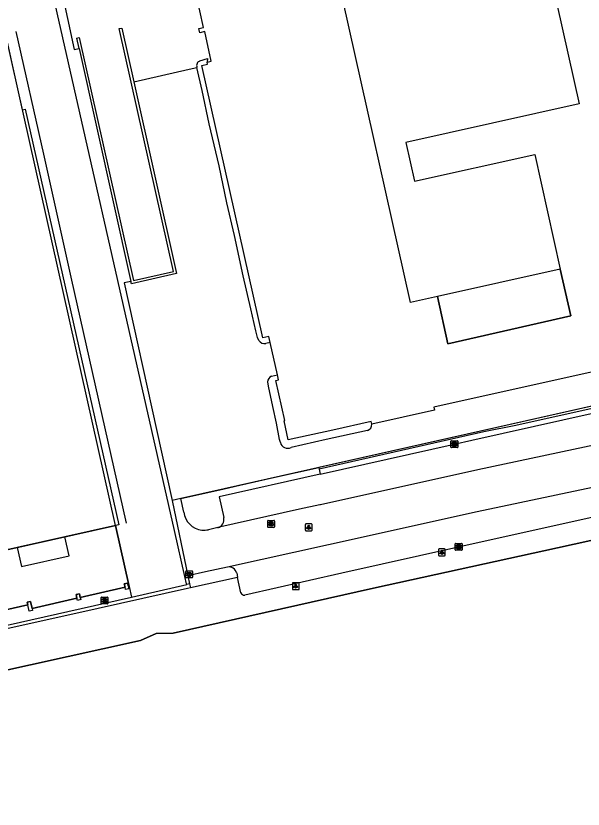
# Model space of a CAD drawing. Extents: x 160806 to 161707, y 383697 to 384148.
# Drawn here: x 161561.9 to 161645.1, y 383822 to 383938.2 of the extents above; entities that cross this region are included whole.
import ezdxf

# ---------------------------------------------------------------- set-up
doc = ezdxf.new("R2010")
doc.units = 0
for name, color, linetype in [('IMGEO_Brandkraan', 7, 'Continuous'), ('IMGEO_Grasland_overig', 7, 'Continuous'), ('IMGEO_Hek', 7, 'Continuous'), ('IMGEO_Kolk', 7, 'Continuous'), ('IMGEO_Lichtpunt', 7, 'Continuous'), ('IMGEO_Lijnafwatering', 7, 'Continuous'), ('IMGEO_Muur', 7, 'Continuous'), ('IMGEO_Pand', 7, 'Continuous'), ('IMGEO_Pand_overbouw', 7, 'Continuous'), ('IMGEO_Parkeervlak_open', 7, 'Continuous'), ('IMGEO_Rijbaan_lokaal_gesloten', 7, 'Continuous'), ('IMGEO_Rijbaan_lokaal_open', 7, 'Continuous'), ('IMGEO_Rioolput', 7, 'Continuous'), ('IMGEO_Spoorbaan_halfverhard', 7, 'Continuous'), ('IMGEO_Verkeerseiland_open', 7, 'Continuous'), ('IMGEO_Voetpad_open', 7, 'Continuous')]:
    doc.layers.add(name, color=color, linetype=linetype)

msp = doc.modelspace()

# ---------------------------------------------------------------- linework, layer by layer
at = {"layer": 'IMGEO_Brandkraan'}
for p, q in [((161574.43, 383852.12), (161574.43, 383852.97)), ((161574.51, 383853.05), (161575.36, 383853.05)), ((161574.92, 383852.83), (161574.94, 383852.83)), ((161574.94, 383852.27), (161574.92, 383852.27)), ((161575.43, 383852.97), (161575.43, 383852.12)), ((161575.36, 383852.05), (161574.51, 383852.05))]:
    msp.add_line(p, q, dxfattribs=at)
for points in [[(161574.43, 383852.12), (161574.43, 383852.97)], [(161574.51, 383853.05), (161575.36, 383853.05)], [(161574.78, 383852.75), (161574.78, 383852.35), (161574.99, 383852.35)], [(161575.01, 383852.75), (161574.78, 383852.75)], [(161574.96, 383852.67), (161574.9, 383852.67), (161574.9, 383852.59)], [(161574.9, 383852.59), (161574.96, 383852.59)], [(161574.97, 383852.51), (161574.9, 383852.51), (161574.9, 383852.43)], [(161574.9, 383852.43), (161574.97, 383852.43)], [(161575.43, 383852.97), (161575.43, 383852.12)], [(161575.36, 383852.05), (161574.51, 383852.05)]]:
    msp.add_lwpolyline(points, dxfattribs=at)
for centre, radius, start, end in [((161574.51, 383852.97), 0.0765, 91.552, 178.448), ((161574.51, 383852.97), 0.0765, 91.552, 178.448), ((161574.51, 383852.12), 0.0765, 181.552, 268.448), ((161574.51, 383852.12), 0.0765, 181.552, 268.448), ((161574.96, 383852.63), 0.0379, 267.8285, 90.9355), ((161574.97, 383852.47), 0.0404, 269.8759, 90.5077), ((161575, 383852.6), 0.251, 268.6676, 293.5347), ((161575.01, 383852.6), 0.145, 59.4692, 91.5367), ((161575.04, 383852.65), 0.0922, 285.5137, 58.1501), ((161575.04, 383852.46), 0.105, 301.3115, 78.989), ((161575.36, 383852.97), 0.0765, 1.552, 88.448), ((161575.36, 383852.97), 0.0765, 1.552, 88.448), ((161575.36, 383852.12), 0.0765, 271.552, 358.448), ((161575.36, 383852.12), 0.0765, 271.552, 358.448)]:
    msp.add_arc(centre, radius, start, end, dxfattribs=at)
for centre, major_axis, ratio, start_param, end_param in [((161574.92, 383852.55), (-0.387, 0.002), 0.722429, 4.712389, 7.853982), ((161574.94, 383852.55), (-0.39, 0.002), 0.717154, 1.570796, 4.712389)]:
    msp.add_ellipse(centre, major_axis=major_axis, ratio=ratio, start_param=start_param, end_param=end_param, dxfattribs=at)
at = {"layer": 'IMGEO_Grasland_overig'}
msp.add_lwpolyline([(161679.42, 383891.49), (161680.16, 383888.17), (161675.6, 383887.15), (161635.2, 383878.16), (161630.53, 383877.23), (161606.36, 383871.77)], dxfattribs=at)
at = {"layer": 'IMGEO_Hek'}
for points in [[(161579.23, 383928.53), (161587.34, 383930.38)], [(161587.34, 383930.38), (161588.48, 383930.64)], [(161679.42, 383891.49), (161674.77, 383890.45), (161675.41, 383887.57), (161592.48, 383868.91)], [(161468.35, 383821.97), (161470.02, 383822.35), (161472.63, 383822.88), (161475.02, 383823.37), (161479.93, 383824.47), (161509.27, 383830.94), (161514.22, 383832.04), (161521.64, 383833.72), (161580.2, 383846.69), (161582.51, 383847.69), (161585.01, 383847.75), (161614.34, 383854.33), (161641.3, 383860.27), (161651.06, 383862.41), (161662.5, 383864.89), (161670.59, 383866.67), (161682.93, 383869.38), (161687.73, 383870.45), (161692.46, 383871.91), (161696.17, 383872.74)], [(161592.48, 383868.91), (161585.94, 383867.43)]]:
    msp.add_lwpolyline(points, dxfattribs=at)
at = {"layer": 'IMGEO_Kolk'}
for p, q in [((161625.68, 383875.02), (161625.68, 383875.87)), ((161625.76, 383875.94), (161626.61, 383875.94)), ((161626.17, 383875.72), (161626.2, 383875.72)), ((161626.69, 383875.87), (161626.69, 383875.02)), ((161626.61, 383874.94), (161625.76, 383874.94)), ((161626.19, 383875.16), (161626.17, 383875.16)), ((161626.32, 383859.97), (161626.32, 383860.82)), ((161626.4, 383860.89), (161627.25, 383860.89)), ((161626.81, 383860.67), (161626.84, 383860.67)), ((161627.33, 383860.82), (161627.33, 383859.97)), ((161627.25, 383859.89), (161626.4, 383859.89)), ((161626.83, 383860.11), (161626.81, 383860.11)), ((161586.83, 383855.95), (161586.83, 383856.8)), ((161586.91, 383856.87), (161587.76, 383856.87)), ((161587.83, 383856.8), (161587.83, 383855.95)), ((161587.76, 383855.87), (161586.91, 383855.87)), ((161587.32, 383856.65), (161587.35, 383856.65)), ((161587.34, 383856.09), (161587.32, 383856.09))]:
    msp.add_line(p, q, dxfattribs=at)
for points in [[(161625.68, 383875.02), (161625.68, 383875.87)], [(161625.76, 383875.94), (161626.61, 383875.94)], [(161626, 383875.64), (161626.13, 383875.64), (161626.13, 383875.49), (161626.26, 383875.64), (161626.42, 383875.64), (161626.28, 383875.49), (161626.43, 383875.24), (161626.28, 383875.24), (161626.19, 383875.41), (161626.13, 383875.34), (161626.13, 383875.24), (161626, 383875.24), (161626, 383875.64)], [(161626.69, 383875.87), (161626.69, 383875.02)], [(161626.61, 383874.94), (161625.76, 383874.94)], [(161626.32, 383859.97), (161626.32, 383860.82)], [(161626.4, 383860.89), (161627.25, 383860.89)], [(161626.64, 383860.59), (161626.77, 383860.59), (161626.77, 383860.44), (161626.9, 383860.59), (161627.06, 383860.59), (161626.92, 383860.44), (161627.07, 383860.19), (161626.92, 383860.19), (161626.83, 383860.36), (161626.77, 383860.29), (161626.77, 383860.19), (161626.64, 383860.19), (161626.64, 383860.59)], [(161627.33, 383860.82), (161627.33, 383859.97)], [(161627.25, 383859.89), (161626.4, 383859.89)], [(161586.83, 383855.95), (161586.83, 383856.8)], [(161586.91, 383856.87), (161587.76, 383856.87)], [(161587.83, 383856.8), (161587.83, 383855.95)], [(161587.76, 383855.87), (161586.91, 383855.87)], [(161587.15, 383856.57), (161587.28, 383856.57), (161587.28, 383856.42), (161587.41, 383856.57), (161587.57, 383856.57), (161587.42, 383856.42), (161587.58, 383856.17), (161587.42, 383856.17), (161587.34, 383856.34), (161587.28, 383856.27), (161587.28, 383856.17), (161587.15, 383856.17), (161587.15, 383856.57)]]:
    msp.add_lwpolyline(points, dxfattribs=at)
for centre, start, end in [((161625.76, 383875.87), 91.552, 178.448), ((161625.76, 383875.87), 91.552, 178.448), ((161626.61, 383875.87), 1.552, 88.448), ((161626.61, 383875.87), 1.552, 88.448), ((161625.76, 383875.02), 181.552, 268.448), ((161625.76, 383875.02), 181.552, 268.448), ((161626.61, 383875.02), 271.552, 358.448), ((161626.61, 383875.02), 271.552, 358.448), ((161626.4, 383860.82), 91.552, 178.448), ((161626.4, 383860.82), 91.552, 178.448), ((161627.25, 383860.82), 1.552, 88.448), ((161627.25, 383860.82), 1.552, 88.448), ((161626.4, 383859.97), 181.552, 268.448), ((161626.4, 383859.97), 181.552, 268.448), ((161627.25, 383859.97), 271.552, 358.448), ((161627.25, 383859.97), 271.552, 358.448), ((161586.91, 383856.8), 91.552, 178.448), ((161586.91, 383856.8), 91.552, 178.448), ((161587.76, 383856.8), 1.552, 88.448), ((161587.76, 383856.8), 1.552, 88.448), ((161586.91, 383855.95), 181.552, 268.448), ((161586.91, 383855.95), 181.552, 268.448), ((161587.76, 383855.95), 271.552, 358.448), ((161587.76, 383855.95), 271.552, 358.448)]:
    msp.add_arc(centre, 0.0765, start, end, dxfattribs=at)
for centre, major_axis, ratio, start_param, end_param in [((161626.17, 383875.44), (-0.387, 0.002), 0.722429, 4.712389, 7.853982), ((161626.2, 383875.44), (-0.39, 0.002), 0.717154, 1.570796, 4.712389), ((161626.81, 383860.39), (-0.387, 0.002), 0.722429, 4.712389, 7.853982), ((161626.84, 383860.39), (-0.39, 0.002), 0.717154, 1.570796, 4.712389), ((161587.32, 383856.37), (-0.387, 0.002), 0.722429, 4.712389, 7.853982), ((161587.34, 383856.37), (-0.39, 0.002), 0.717154, 1.570796, 4.712389)]:
    msp.add_ellipse(centre, major_axis=major_axis, ratio=ratio, start_param=start_param, end_param=end_param, dxfattribs=at)
at = {"layer": 'IMGEO_Lichtpunt'}
for p, q in [((161605.26, 383863.76), (161604.45, 383863.76)), ((161605.26, 383863.76), (161604.45, 383863.76)), ((161604.35, 383863.66), (161604.35, 383862.86)), ((161604.35, 383863.66), (161604.35, 383862.86)), ((161604.45, 383862.76), (161605.26, 383862.76)), ((161604.45, 383862.76), (161605.26, 383862.76)), ((161605.35, 383862.86), (161605.35, 383863.66)), ((161605.35, 383862.86), (161605.35, 383863.66)), ((161623.85, 383859.99), (161623.85, 383859.18)), ((161623.85, 383859.99), (161623.85, 383859.18)), ((161624.76, 383860.09), (161623.95, 383860.09)), ((161624.76, 383860.09), (161623.95, 383860.09)), ((161624.85, 383859.18), (161624.85, 383859.99)), ((161624.85, 383859.18), (161624.85, 383859.99)), ((161623.95, 383859.09), (161624.76, 383859.09)), ((161623.95, 383859.09), (161624.76, 383859.09)), ((161602.45, 383855.05), (161602.45, 383854.24)), ((161602.45, 383855.05), (161602.45, 383854.24)), ((161603.36, 383855.15), (161602.55, 383855.15)), ((161603.36, 383855.15), (161602.55, 383855.15)), ((161603.45, 383854.24), (161603.45, 383855.05)), ((161603.45, 383854.24), (161603.45, 383855.05)), ((161602.55, 383854.15), (161603.36, 383854.15)), ((161602.55, 383854.15), (161603.36, 383854.15))]:
    msp.add_line(p, q, dxfattribs=at)
for points in [[(161604.73, 383863.33), (161604.77, 383863.3), (161604.58, 383863.04), (161604.54, 383863.07), (161604.73, 383863.33)], [(161604.83, 383863.28), (161604.88, 383863.28), (161604.88, 383862.96), (161604.83, 383862.96), (161604.83, 383863.28)], [(161604.94, 383863.3), (161604.98, 383863.33), (161605.16, 383863.06), (161605.13, 383863.04), (161604.94, 383863.3)], [(161624.23, 383859.65), (161624.27, 383859.63), (161624.08, 383859.36), (161624.04, 383859.39), (161624.23, 383859.65)], [(161624.33, 383859.61), (161624.38, 383859.61), (161624.38, 383859.28), (161624.33, 383859.28), (161624.33, 383859.61)], [(161624.44, 383859.63), (161624.48, 383859.65), (161624.67, 383859.39), (161624.63, 383859.36), (161624.44, 383859.63)], [(161602.83, 383854.71), (161602.87, 383854.69), (161602.68, 383854.42), (161602.64, 383854.45), (161602.83, 383854.71)], [(161602.93, 383854.67), (161602.98, 383854.67), (161602.98, 383854.34), (161602.93, 383854.34), (161602.93, 383854.67)], [(161603.04, 383854.69), (161603.08, 383854.71), (161603.27, 383854.45), (161603.23, 383854.42), (161603.04, 383854.69)]]:
    msp.add_lwpolyline(points, dxfattribs=at)
for centre in [(161604.85, 383863.46), (161624.35, 383859.79), (161602.95, 383854.85)]:
    msp.add_circle(centre, 0.0994, dxfattribs=at)
for centre, start, end in [((161604.45, 383863.66), 90, 180), ((161604.45, 383863.66), 90, 180), ((161605.26, 383863.66), 0, 90), ((161605.26, 383863.66), 0, 90), ((161604.45, 383862.86), 180, 270), ((161604.45, 383862.86), 180, 270), ((161605.26, 383862.86), 270, 0), ((161605.26, 383862.86), 270, 360), ((161623.95, 383859.99), 90, 180), ((161623.95, 383859.99), 90, 180), ((161623.95, 383859.18), 180, 270), ((161623.95, 383859.18), 180, 270), ((161624.76, 383859.99), 0, 90), ((161624.76, 383859.99), 0, 90), ((161624.76, 383859.18), 270, 0), ((161624.76, 383859.18), 270, 360), ((161602.55, 383855.05), 90, 180), ((161602.55, 383855.05), 90, 180), ((161603.36, 383855.05), 0, 90), ((161603.36, 383855.05), 0, 90), ((161602.55, 383854.24), 180, 270), ((161602.55, 383854.24), 180, 270), ((161603.36, 383854.24), 270, 0), ((161603.36, 383854.24), 270, 360)]:
    msp.add_arc(centre, 0.0946, start, end, dxfattribs=at)
at = {"layer": 'IMGEO_Lijnafwatering'}
for points in [[(161561.94, 383935.92), (161565.98, 383917.91)], [(161565.98, 383917.91), (161570.02, 383899.9)], [(161570.02, 383899.9), (161574.06, 383881.88)], [(161574.06, 383881.88), (161578.1, 383863.87)]]:
    msp.add_lwpolyline(points, dxfattribs=at)
at = {"layer": 'IMGEO_Muur'}
for points in [[(161571.2, 383933.39), (161570.86, 383934.93), (161571.24, 383935.01), (161579.17, 383899.41), (161585.03, 383900.73), (161577.1, 383936.33), (161577.48, 383936.41), (161579.23, 383928.53), (161585.49, 383900.44), (161578.87, 383898.94), (161578.8, 383899.28)], [(161571.2, 383933.39), (161578.8, 383899.28)]]:
    msp.add_lwpolyline(points, dxfattribs=at)
at = {"layer": 'IMGEO_Pand'}
for points in [[(161636.5, 383961.13), (161636.09, 383962.97), (161636.41, 383963.04), (161651.22, 383966.25), (161651.27, 383966.42), (161651.78, 383966.53), (161668.64, 383890.98), (161623.2, 383880.84), (161623.29, 383880.41), (161614.09, 383878.36)], [(161623.44, 383958.29), (161623.37, 383957.85), (161621.58, 383957.44), (161621.54, 383957.6), (161621, 383957.49), (161621.67, 383954.37), (161611.74, 383952.15), (161614.13, 383941.48), (161639.59, 383947.17), (161644.47, 383925.3), (161619.07, 383919.63), (161620.34, 383913.95), (161637.99, 383917.89), (161641.71, 383901.08), (161643.24, 383894.24), (161628.45, 383890.85), (161625.24, 383890.14), (161623.7, 383897.09), (161619.74, 383896.21), (161609.84, 383940.58), (161607.46, 383951.24), (161602.24, 383950.07), (161601.47, 383953.49)], [(161589.98, 383931.4), (161590.58, 383931.54), (161589.61, 383935.88), (161588.9, 383935.72), (161588.76, 383936.35), (161589.45, 383936.5), (161588.35, 383941.43), (161587.64, 383941.27), (161587.51, 383941.85), (161588.22, 383942.01), (161587.59, 383944.8), (161586.89, 383944.65), (161585.58, 383950.54), (161585.41, 383951.29), (161585.28, 383951.89), (161585.77, 383952.01), (161585.83, 383951.77), (161600.38, 383955.02), (161600.46, 383955.27), (161601.05, 383955.4), (161601.47, 383953.49)], [(161555.97, 383953.71), (161556.3, 383953.97), (161562.87, 383924.4), (161563.33, 383924.5), (161577.03, 383863.63), (161576.54, 383863.52)], [(161599.21, 383890.34), (161599.02, 383891.21), (161598.11, 383891.01), (161589.21, 383930.91), (161590.04, 383931.09), (161589.98, 383931.4)], [(161600.26, 383885.61), (161599.21, 383890.34)], [(161614.09, 383878.36), (161614, 383878.75), (161608.38, 383877.49), (161601.85, 383876.07), (161601.23, 383878.87), (161601.34, 383878.89), (161600.04, 383884.79), (161600.43, 383884.88), (161600.26, 383885.61)], [(161569.11, 383861.86), (161576.54, 383863.52)], [(161562.15, 383860.31), (161569.11, 383861.86)], [(161555.04, 383858.72), (161562.15, 383860.31)], [(161578.44, 383854.59), (161578.32, 383855.1), (161577.83, 383854.99), (161577.95, 383854.48)], [(161578.44, 383854.59), (161578.52, 383854.25), (161578.03, 383854.14), (161577.95, 383854.48)], [(161571.38, 383852.98), (161571.26, 383853.52), (161570.77, 383853.41), (161570.89, 383852.87)], [(161564.31, 383851.38), (161564.09, 383852.4), (161563.6, 383852.29), (161563.68, 383851.9)], [(161571.38, 383852.98), (161571.44, 383852.67), (161570.96, 383852.56), (161570.89, 383852.87)], [(161564.31, 383851.38), (161564.38, 383851.08), (161563.89, 383850.97), (161563.68, 383851.9)]]:
    msp.add_lwpolyline(points, dxfattribs=at)
at = {"layer": 'IMGEO_Pand_overbouw'}
for points in [[(161576.54, 383863.52), (161556.3, 383953.97), (161403.92, 383918.87), (161417.58, 383859.04), (161456.54, 383836.68)], [(161641.71, 383901.08), (161623.7, 383897.09), (161625.24, 383890.14), (161628.45, 383890.85), (161643.24, 383894.24)], [(161528.36, 383844.42), (161543.32, 383847.77), (161543.43, 383847.3), (161563.68, 383851.9), (161563.6, 383852.29), (161564.09, 383852.4), (161564.31, 383851.38), (161570.89, 383852.87), (161570.77, 383853.41), (161571.26, 383853.52), (161571.38, 383852.98), (161577.95, 383854.48), (161577.83, 383854.99), (161578.32, 383855.1), (161578.44, 383854.59), (161578.52, 383854.25), (161578.53, 383854.61), (161576.54, 383863.52), (161569.11, 383861.86), (161562.15, 383860.31), (161555.04, 383858.72), (161548.06, 383857.16), (161526.56, 383852.35)]]:
    msp.add_lwpolyline(points, close=True, dxfattribs=at)
at = {"layer": 'IMGEO_Parkeervlak_open'}
for points in [[(161606.52, 383871.07), (161626.18, 383875.45), (161628.76, 383876.04), (161651.27, 383881.05)], [(161678.69, 383871.57), (161647.84, 383865.04), (161626.97, 383860.42), (161609.69, 383856.53), (161595.49, 383853.33)], [(161594.9, 383853.66), (161594.43, 383855.93)]]:
    msp.add_lwpolyline(points, dxfattribs=at)
msp.add_arc((161595.42, 383853.89), 0.568, 203.4311, 277.0374, dxfattribs=at)
at = {"layer": 'IMGEO_Rijbaan_lokaal_gesloten'}
for points in [[(161586.97, 383854.86), (161586.94, 383854.97), (161586.7, 383856.04), (161585.18, 383862.77), (161563.86, 383956.99), (161561.96, 383965.4)], [(161576.54, 383863.52), (161578.53, 383854.61)], [(161577.95, 383854.48), (161571.38, 383852.98)], [(161578.53, 383854.61), (161578.44, 383854.59)], [(161578.53, 383854.61), (161578.91, 383853.05)], [(161578.91, 383853.05), (161586.97, 383854.86)], [(161461.91, 383826.79), (161498.58, 383834.98), (161578.91, 383853.05)], [(161570.89, 383852.87), (161564.31, 383851.38)], [(161563.68, 383851.9), (161543.43, 383847.3)]]:
    msp.add_lwpolyline(points, dxfattribs=at)
at = {"layer": 'IMGEO_Rijbaan_lokaal_open'}
for points in [[(161565.32, 383957.39), (161570.49, 383933.27), (161571.2, 383933.39)], [(161588.92, 383931.59), (161590.02, 383931.92), (161589.98, 383931.4)], [(161597.55, 383890.64), (161597.36, 383891.07), (161597.09, 383892.04), (161596.38, 383895.26), (161595.26, 383900.1), (161593.97, 383906.02), (161592.87, 383910.81), (161591.71, 383916.24), (161590.28, 383922.38), (161589.23, 383927.24), (161588.48, 383930.64)], [(161578.8, 383899.28), (161577.82, 383899.06), (161582.55, 383877.58), (161584.86, 383867.18)], [(161679.42, 383891.49), (161674.77, 383890.45), (161675.41, 383887.57), (161606.31, 383872.02)], [(161599.21, 383890.34), (161598.56, 383890.2)], [(161599.4, 383885.4), (161600.26, 383885.61)], [(161600.7, 383875.67), (161600.58, 383876.12), (161600.11, 383878.53), (161599.6, 383880.97), (161598.94, 383883.92), (161598.84, 383884.55)], [(161613.45, 383877.42), (161607.4, 383876.12), (161602.27, 383874.97)], [(161652.29, 383876.48), (161651.44, 383876.3), (161629.63, 383871.67), (161606.59, 383866.55), (161606.49, 383866.53), (161603.52, 383865.9), (161591.53, 383863.21)], [(161677.98, 383876.12), (161676.58, 383875.89), (161672.54, 383874.99), (161667.47, 383873.86), (161660.85, 383872.41), (161654.24, 383870.9), (161647.34, 383869.31), (161629.55, 383865.55), (161607.74, 383860.68), (161592.97, 383857.43)], [(161586.12, 383867.47), (161592.48, 383868.91), (161594.78, 383869.43), (161599.71, 383870.54), (161606.31, 383872.02)], [(161586.12, 383867.47), (161584.86, 383867.18)], [(161586.53, 383865.47), (161586.12, 383867.47)], [(161584.86, 383867.18), (161587.15, 383856.14)], [(161591.53, 383863.21), (161590.18, 383862.91)], [(161562.15, 383860.31), (161562.77, 383857.51), (161569.74, 383859.07), (161569.11, 383861.86)], [(161592.97, 383857.43), (161589.73, 383856.72), (161587.15, 383856.14)]]:
    msp.add_lwpolyline(points, dxfattribs=at)
for centre, radius, start, end in [((161589.15, 383930.9), 0.721, 108.4234, 201.2911), ((161598.36, 383891.11), 0.932, 209.8635, 282.7057), ((161599.74, 383884.56), 0.907, 112.2752, 180.1249), ((161613.19, 383878.29), 0.899, 286.5235, 4.6938), ((161601.76, 383875.94), 1.1, 194.5951, 297.8522), ((161589.52, 383865.85), 3.01, 187.1797, 263.9029), ((161589.53, 383865.82), 2.98, 263.778, 282.5751)]:
    msp.add_arc(centre, radius, start, end, dxfattribs=at)
at = {"layer": 'IMGEO_Rioolput'}
for p, q in [((161598.84, 383863.33), (161598.84, 383864.18)), ((161598.91, 383864.26), (161599.77, 383864.26)), ((161599.33, 383864.03), (161599.35, 383864.03)), ((161599.84, 383864.18), (161599.84, 383863.33)), ((161599.77, 383863.25), (161598.91, 383863.25)), ((161599.35, 383863.48), (161599.32, 383863.48))]:
    msp.add_line(p, q, dxfattribs=at)
for points in [[(161598.84, 383863.33), (161598.84, 383864.18)], [(161598.91, 383864.26), (161599.77, 383864.26)], [(161599.43, 383863.95), (161599.17, 383863.95), (161599.17, 383863.55)], [(161599.35, 383863.87), (161599.3, 383863.87), (161599.3, 383863.79)], [(161599.3, 383863.79), (161599.35, 383863.79)], [(161599.84, 383864.18), (161599.84, 383863.33)], [(161599.77, 383863.25), (161598.91, 383863.25)], [(161599.17, 383863.55), (161599.3, 383863.55), (161599.3, 383863.72), (161599.31, 383863.72)], [(161599.36, 383863.69), (161599.43, 383863.55), (161599.57, 383863.55), (161599.5, 383863.68)]]:
    msp.add_lwpolyline(points, dxfattribs=at)
for centre, radius, start, end in [((161598.91, 383864.18), 0.0765, 91.552, 178.448), ((161598.91, 383864.18), 0.0765, 91.552, 178.448), ((161599.36, 383863.78), 0.0964, 77.0061, 93.1865), ((161599.34, 383863.98), 0.19, 274.7715, 282.9687), ((161599.37, 383863.83), 0.0378, 276.6634, 79.6772), ((161599.43, 383863.84), 0.109, 350.3612, 89.416), ((161599.42, 383863.84), 0.112, 277.5842, 350.9817), ((161599.76, 383864.18), 0.0765, 1.552, 88.448), ((161599.76, 383864.18), 0.0765, 1.552, 88.448), ((161598.91, 383863.33), 0.0765, 181.552, 268.448), ((161598.91, 383863.33), 0.0765, 181.552, 268.448), ((161599.31, 383863.66), 0.0533, 26.0293, 88.6989), ((161599.41, 383863.63), 0.108, 29.5134, 73.7905), ((161599.76, 383863.33), 0.0765, 271.552, 358.448), ((161599.76, 383863.33), 0.0765, 271.552, 358.448)]:
    msp.add_arc(centre, radius, start, end, dxfattribs=at)
for centre, major_axis, ratio, start_param, end_param in [((161599.33, 383863.75), (-0.387, 0.002), 0.722429, 4.712389, 7.853982), ((161599.35, 383863.75), (-0.39, 0.002), 0.717154, 1.570796, 4.712389)]:
    msp.add_ellipse(centre, major_axis=major_axis, ratio=ratio, start_param=start_param, end_param=end_param, dxfattribs=at)
at = {"layer": 'IMGEO_Spoorbaan_halfverhard'}
msp.add_lwpolyline([(161670.59, 383866.67), (161662.5, 383864.89), (161651.06, 383862.41), (161641.3, 383860.27), (161614.34, 383854.33), (161585.01, 383847.75), (161582.51, 383847.69), (161580.2, 383846.69), (161521.64, 383833.72), (161514.22, 383832.04), (161509.27, 383830.94), (161479.93, 383824.47), (161475.02, 383823.37), (161472.63, 383822.88), (161470.02, 383822.35), (161468.35, 383821.97)], dxfattribs=at)
at = {"layer": 'IMGEO_Verkeerseiland_open'}
msp.add_lwpolyline([(161587.52, 383854.39), (161587.1, 383854.3), (161573.98, 383851.38), (161498.64, 383834.63), (161467.12, 383827.5)], dxfattribs=at)
at = {"layer": 'IMGEO_Voetpad_open'}
for points in [[(161606.31, 383872.02), (161606.36, 383871.77)], [(161606.52, 383871.07), (161591.71, 383867.72), (161592.39, 383864.68)], [(161606.36, 383871.77), (161606.52, 383871.07)], [(161587.15, 383856.14), (161587.4, 383854.96)], [(161594.43, 383855.93), (161587.52, 383854.39)], [(161594.3, 383856.6), (161594.43, 383855.93)], [(161587.4, 383854.96), (161586.97, 383854.86)], [(161587.4, 383854.96), (161587.52, 383854.39)]]:
    msp.add_lwpolyline(points, dxfattribs=at)
for centre, radius, start, end in [((161591.17, 383864.41), 1.26, 286.877, 12.5425), ((161593.18, 383856.3), 1.15, 15.3534, 100.5036)]:
    msp.add_arc(centre, radius, start, end, dxfattribs=at)

doc.saveas('drawing.dxf')
